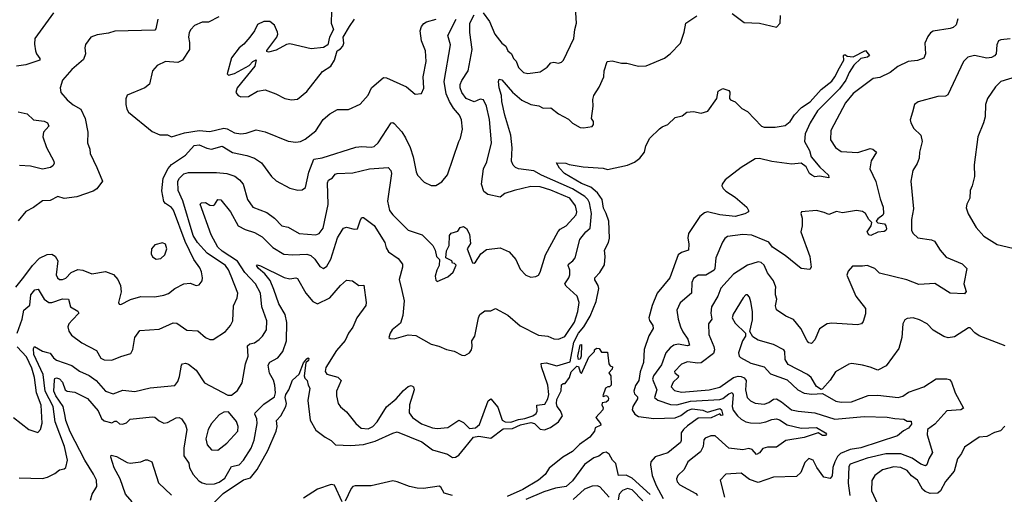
# Model space of a CAD drawing. Extents: x 1493970 to 1595317, y 729910 to 844791.
# Tile 270 of 338: x 1554286 to 1560698, y 806893 to 809989. Entities that reach past the tile are written whole.
import ezdxf

# ---------------------------------------------------------------- set-up
doc = ezdxf.new("R2010")
doc.units = 0

msp = doc.modelspace()

# ---------------------------------------------------------------- linework, layer by layer
at = {"layer": '0CON10XD'}
for points in [[(1557304.2, 810034.2), (1557346.4, 809976.4), (1557380.3, 809895), (1557426.1, 809836.1), (1557452.2, 809815), (1557465.8, 809785.7), (1557488.2, 809765), (1557500.9, 809735), (1557518.2, 809718.2), (1557535, 809677.1), (1557566.2, 809645), (1557595, 809637.1), (1557675, 809649.2), (1557721.3, 809678.7), (1557745, 809707.1), (1557765, 809710.6), (1557795, 809705.8), (1557815, 809712), (1557826.9, 809725), (1557895.6, 809865), (1557900.5, 809925), (1557912.5, 809965), (1557901.4, 810135)], [(1554505, 810032.9), (1554384.4, 809865), (1554380.9, 809829.1), (1554388.1, 809785), (1554394.3, 809765), (1554416.4, 809735), (1554416, 809724), (1554325.9, 809694.1), (1554265.5, 809684.5)], [(1554270, 807945), (1554301.2, 808035), (1554311.8, 808095), (1554352.5, 808127.5), (1554357.1, 808195), (1554385, 808227.5), (1554405, 808231.5), (1554445, 808165.4), (1554475, 808144.2), (1554495.8, 808144.2), (1554565, 808168.8), (1554603.3, 808165), (1554617.1, 808115), (1554665, 808086.9), (1554670.6, 808075), (1554629.1, 808030.9), (1554605.6, 808005), (1554598.2, 807985), (1554606.5, 807956.5), (1554622, 807932), (1554691.3, 807881.3), (1554785, 807830), (1554815, 807781.4), (1554835, 807770), (1554885, 807767.1), (1554945, 807792.5), (1555009.4, 807810.6), (1555023.1, 807836.9), (1555034.5, 807915.5), (1555068.6, 807961.4), (1555195, 807971.1), (1555285, 808011.1), (1555309.2, 808009.2), (1555374.6, 807964.6), (1555445, 807959.4), (1555496.7, 807915), (1555525, 807902.9), (1555545, 807902.5), (1555626, 807955), (1555659.2, 807995), (1555674.2, 808025), (1555677, 808123), (1555701.4, 808175), (1555706.9, 808205), (1555663.9, 808315), (1555645, 808357.8), (1555625, 808384.6), (1555505.9, 808465.9), (1555443.9, 808535), (1555415, 808581.2), (1555347.5, 808807.5), (1555316.9, 808875), (1555315.3, 808935), (1555325.4, 808955), (1555355, 808983.8), (1555385, 808992.5), (1555568.3, 808991.7), (1555635, 808985.4), (1555687, 808967), (1555718.1, 808945), (1555740, 808915), (1555768.2, 808815), (1555804.4, 808765), (1555895, 808731.5), (1555945.6, 808695), (1555992, 808645), (1556035, 808634.4), (1556105, 808593.5), (1556215, 808585.6), (1556235.5, 808594.5), (1556262, 808628), (1556295, 808782.5), (1556289.6, 808925), (1556297.7, 808942.3), (1556322.1, 808957.9), (1556340, 808980), (1556354.2, 808985.8), (1556455, 808988.7), (1556564.7, 809015.3), (1556685, 809024.2), (1556702.9, 809005), (1556707.3, 808985), (1556680.7, 808805), (1556695, 808744.2), (1556715, 808715.7), (1556816.3, 808616.3), (1556906, 808585), (1556975.8, 808515), (1556990.8, 808485), (1557000, 808445), (1557020, 808425), (1557017.5, 808385), (1557003.3, 808355), (1556991.2, 808315), (1556995, 808290), (1557005, 808280), (1557075, 808312.5), (1557108.3, 808341.7), (1557128.3, 808388.3), (1557118.3, 808398.3), (1557105, 808400), (1557100, 808415), (1557060, 808435), (1557065, 808480), (1557082.5, 808515), (1557085, 808580), (1557095, 808596.2), (1557140, 808610), (1557155, 808632.5), (1557175, 808640), (1557195, 808627.5), (1557215, 808590), (1557221.7, 808528.3), (1557200, 808495), (1557235, 808402.5), (1557245, 808400), (1557255, 808406.2), (1557288.1, 808461.9), (1557325, 808490.8), (1557415, 808500.8), (1557474.2, 808474.2), (1557516, 808425), (1557545, 808362.5), (1557582.7, 808322.7), (1557615, 808308.8), (1557647.3, 808312.7), (1557665, 808323.3), (1557675, 808342.5), (1557710, 808455), (1557792.4, 808607.6), (1557805, 808621.8), (1557845, 808644.5), (1557909.6, 808715), (1557915.3, 808735), (1557905.3, 808775), (1557869.7, 808825), (1557745, 808876.7), (1557675, 808898.3), (1557615, 808900.8), (1557505, 808874.6), (1557445, 808855.4), (1557415, 808830.4), (1557335, 808847.5), (1557308.9, 808868.9), (1557292.7, 808915), (1557306.4, 809015), (1557328.5, 809061.5), (1557357.9, 809185), (1557345, 809337.5), (1557326.1, 809425), (1557305.3, 809465.3), (1557285, 809469.6), (1557245, 809453.2), (1557192.5, 809475), (1557165, 809513.8), (1557153.8, 809545), (1557154.7, 809565), (1557165, 809591.4), (1557205.9, 809654.1), (1557233.6, 809793.6), (1557216.8, 809905), (1557217.3, 809965), (1557245, 810019.2)], [(1556316.2, 810045), (1556313.8, 809965), (1556328.8, 809925), (1556304, 809875), (1556292.5, 809825), (1556265, 809807.5), (1556185, 809798.8), (1556045, 809831.4), (1556023.6, 809826.4), (1555955, 809790), (1555905, 809777.5), (1555895, 809780), (1555895, 809787.5), (1555961.1, 809875), (1555967.8, 809895), (1555965, 809906.7), (1555945, 809953.8), (1555915, 809977.1), (1555875, 809977.5), (1555833.8, 809956.2), (1555814.2, 809915), (1555784.2, 809875), (1555745, 809828), (1555714.5, 809805.5), (1555665, 809738.8), (1555636.7, 809635), (1555646.4, 809626.4), (1555685, 809636.6), (1555779.8, 809690.2), (1555804.2, 809715), (1555826.4, 809726.4), (1555816.7, 809685), (1555702.7, 809545), (1555694, 809514), (1555707.5, 809495), (1555726.4, 809486.4), (1555775, 809488.6), (1555835, 809522.9), (1555885, 809530), (1555954.5, 809504.5), (1556012.5, 809475), (1556055, 809465.8)], [(1558925, 810028.1), (1559005, 809971.2), (1559105, 809966.2), (1559215, 809940), (1559237.5, 809965), (1559240, 810015)], [(1554260.8, 808245), (1554311.4, 808308.6), (1554368.8, 808385), (1554415, 808432.9), (1554465, 808457.8), (1554495, 808458.5), (1554515.8, 808445.8), (1554533.6, 808415), (1554522.7, 808325), (1554532.2, 808305), (1554545, 808294.4), (1554565, 808294.5), (1554585, 808303.3), (1554619.7, 808340.3), (1554665, 808359.2), (1554696.7, 808355), (1554755, 808330.6), (1554845, 808346), (1554896.4, 808326.4), (1554924.5, 808295), (1554942.2, 808255), (1554945.5, 808214.5), (1554930, 808145), (1554933, 808133), (1554945, 808130), (1555007, 808163), (1555075, 808182.9), (1555165, 808182), (1555225, 808191.2), (1555255, 808202.5), (1555295, 808235.6), (1555355, 808265.5), (1555395, 808269.2), (1555435, 808254), (1555455, 808260), (1555472.9, 808285), (1555476.9, 808305), (1555470.6, 808345), (1555459.5, 808369.5), (1555418.9, 808425), (1555362.7, 808542.7), (1555287.1, 808747.1), (1555275, 808763.5), (1555235, 808788.8), (1555223.4, 808803.4), (1555211.7, 808871.7), (1555219, 808955), (1555251.5, 809018.5), (1555275, 809043.2), (1555364.7, 809105), (1555422.3, 809167.7), (1555455, 809173.2), (1555505, 809149.6), (1555535, 809144.7), (1555605, 809163.8), (1555671.6, 809121.6), (1555765, 809102.3), (1555815.3, 809085.3), (1555860, 809055), (1555926.3, 808966.3), (1555955, 808938.6), (1556045, 808889.4), (1556097, 808877), (1556125, 808878.6), (1556146.4, 808893.6), (1556169.7, 808995), (1556201.7, 809078.3), (1556255, 809086.7), (1556475, 809156.5), (1556515, 809162.1), (1556575, 809156.5), (1556595, 809162.5), (1556620, 809185), (1556705, 809315.6), (1556715, 809318.1), (1556725, 809312.5), (1556775, 809256.9), (1556798.7, 809218.7), (1556829.6, 809155), (1556849.3, 809095), (1556866.9, 808996.9), (1556876.2, 808975), (1556919.5, 808929.5), (1556965, 808908), (1556995, 808908), (1557035, 808930), (1557072.6, 808977.4), (1557146.5, 809193.5), (1557157.1, 809215), (1557170.6, 809275), (1557163.1, 809335), (1557150.9, 809365), (1557111, 809411), (1557084, 809454), (1557064, 809505), (1557051.2, 809585), (1557090.8, 809825), (1557073.3, 809885), (1557127.4, 809992.6)], [(1555185, 809991.2), (1555171.9, 809928.1), (1555165, 809920), (1554905, 809913.6), (1554865, 809900), (1554790.4, 809889.6), (1554748.8, 809875), (1554714.2, 809825.8), (1554710, 809805), (1554714.2, 809765), (1554700.9, 809729.1), (1554625, 809663.1), (1554564.4, 809595), (1554548.6, 809545), (1554553.6, 809513.6), (1554595, 809466.2), (1554633.5, 809433.5), (1554682.9, 809405), (1554712.9, 809345), (1554730, 809255), (1554726.2, 809185), (1554741.9, 809145), (1554744.4, 809115), (1554787.8, 809025), (1554824.2, 808935), (1554787.8, 808885), (1554765, 808870.9), (1554656.7, 808833.3), (1554575, 808821.4), (1554535, 808836.2), (1554485, 808810), (1554435, 808808), (1554375.7, 808764.3), (1554325, 808736.7), (1554275, 808676)], [(1555582.4, 810007.6), (1555515, 809973.3), (1555475, 809972.2), (1555425, 809950), (1555399.5, 809925), (1555389.5, 809905), (1555385.6, 809875), (1555390.6, 809839.4)], [(1556055, 809465.8), (1556095, 809470.8), (1556155, 809521.2), (1556258.3, 809651.7), (1556311.2, 809685), (1556335.9, 809724.1), (1556352.5, 809785), (1556375, 809797.5), (1556390, 809815), (1556396.2, 809835), (1556392.5, 809875), (1556433.3, 809945), (1556467, 809993)], [(1556115, 809194.4), (1556145, 809208.9), (1556215, 809264.4), (1556262.4, 809337.6), (1556305, 809374.4), (1556355, 809402.2), (1556427.6, 809402.4), (1556502.4, 809437.6), (1556554.3, 809495.7), (1556576.6, 809543.4), (1556655, 809612), (1556675, 809610), (1556805, 809550.8), (1556862.3, 809502.3), (1556903, 809507), (1556917.7, 809542.3), (1556912.5, 809615), (1556933.3, 809715), (1556928.5, 809785), (1556901.7, 809851.7), (1556893.1, 809916.9), (1556902.5, 809945), (1556917.3, 809962.7), (1556935, 809973.5), (1556998.1, 809991.9)], [(1557849.1, 807940.9), (1557899.7, 808015), (1557921.8, 808085), (1557929.7, 808145), (1557916.2, 808185), (1557845, 808250), (1557836, 808265), (1557862, 808305), (1557868, 808325), (1557869.1, 808355), (1557857.8, 808385), (1557860.7, 808395), (1557889.1, 808415), (1557903.5, 808435), (1557934.8, 808555.2), (1557973.1, 808605), (1558001.5, 808628.5), (1558009.8, 808725), (1557995.7, 808795), (1557985.8, 808815), (1557965.8, 808835), (1557886.4, 808886.4), (1557684.5, 808975), (1557635, 809002.5), (1557535, 809015.5), (1557514.1, 809024.1), (1557499.1, 809039.1), (1557489.5, 809065), (1557492.5, 809152.5), (1557484.1, 809235), (1557446.2, 809366.2), (1557426.4, 809455), (1557423.6, 809495), (1557409.1, 809545), (1557404.3, 809585.7), (1557408.8, 809601.2), (1557425, 809597.1), (1557494.8, 809514.8), (1557555, 809464.7), (1557615, 809436.2), (1557667.2, 809427.2), (1557695, 809411.9), (1557745, 809414.2), (1557794.5, 809374.5), (1557859.6, 809339.6), (1557885, 809313.8), (1557936.1, 809286.1), (1557957.7, 809282.3), (1558015, 809292.5), (1558022.5, 809305), (1558022.5, 809325), (1558010, 809345), (1558021.2, 809425), (1558017.7, 809467.7), (1558025.7, 809495), (1558060.6, 809549.4), (1558090, 809615), (1558091.9, 809655), (1558111.2, 809715), (1558145, 809721.2), (1558205, 809704.3), (1558240, 809705), (1558315, 809685.6), (1558365, 809686.9), (1558485, 809738), (1558522, 809765), (1558588.8, 809835), (1558612.3, 809907.7), (1558623.2, 809966.8), (1558695.8, 810014.2)], [(1560396.7, 809995), (1560385.8, 809955), (1560365, 809937.8), (1560345, 809930.4), (1560235, 809913.1), (1560217.4, 809902.6), (1560200.7, 809879.3), (1560180.8, 809835), (1560185.6, 809765), (1560175, 809738), (1560133.2, 809723.2), (1560071.2, 809715), (1560005, 809683.6), (1559955, 809643.1), (1559888.3, 809611.7), (1559845, 809604.4), (1559715, 809508.2), (1559665, 809447.1), (1559569.4, 809265), (1559566, 809205), (1559599.4, 809155), (1559635, 809128.9), (1559745, 809121.3), (1559825, 809149.1), (1559842, 809145), (1559866.2, 809125), (1559831.7, 809068.3), (1559822.3, 809015), (1559862.4, 808932.4), (1559889.2, 808820.8), (1559908.8, 808765), (1559911.1, 808725), (1559906.6, 808713.4), (1559875, 808690.2), (1559864.2, 808675), (1559874.1, 808664.1), (1559917.7, 808657.7), (1559927.7, 808645), (1559931.5, 808625), (1559926.6, 808613.4), (1559915, 808607.3), (1559875, 808601.8), (1559828.2, 808581.8), (1559815, 808585.9), (1559804.5, 808605.5), (1559831.5, 808645), (1559836.5, 808665), (1559816, 808686), (1559795, 808723.5), (1559775, 808738.2), (1559736.5, 808743.5), (1559645, 808729.4), (1559605, 808736.7), (1559555, 808717.5), (1559525, 808731.9), (1559475, 808744.3), (1559377.5, 808735), (1559373.8, 808725), (1559381.2, 808695), (1559382.2, 808645), (1559373.6, 808605), (1559432.5, 808445), (1559440.8, 808375), (1559431.7, 808358.3), (1559375, 808366.2), (1559271.3, 808451.3), (1559189.5, 808505), (1559165, 808537.3), (1559137.9, 808547.9), (1559055, 808583.9), (1558995, 808587.3), (1558895, 808574.2), (1558878.3, 808561.7), (1558863, 808537), (1558818.9, 808435), (1558813.6, 808365), (1558807.8, 808355), (1558755, 808321.5), (1558705, 808321.8), (1558675, 808301.4), (1558664, 808275), (1558662.1, 808205), (1558587.6, 808142.4), (1558565.4, 808095), (1558574.7, 808035), (1558590, 807985), (1558605, 807951.8), (1558638.2, 807905), (1558648.6, 807865), (1558635, 807860.9), (1558575, 807871.6), (1558545, 807866.2), (1558521.7, 807848.3), (1558494.8, 807815.2), (1558465, 807737.5), (1558414.2, 807665), (1558406.8, 807645), (1558436.2, 807575), (1558419.1, 807525), (1558442.1, 807507.9), (1558525, 807479.3), (1558565, 807477.4), (1558655, 807501.7), (1558845, 807511.4), (1558865, 807518.3), (1558905, 807549.5), (1558925, 807557.7), (1558931.8, 807541.8), (1558926.7, 807465), (1558932.8, 807442.8), (1558960.9, 807405), (1558985, 807383.1), (1559015, 807366.8), (1559045, 807359.5), (1559105, 807357.9), (1559145, 807365.7), (1559185, 807382), (1559215, 807384.7), (1559235, 807379.3), (1559285, 807345.8), (1559375, 807323.8), (1559475, 807329.2), (1559534.2, 807295), (1559541.4, 807285), (1559534.3, 807275.7), (1559515, 807275.7), (1559485, 807293.1), (1559395, 807264.3), (1559275.3, 807244.7), (1559215, 807200), (1559155, 807201.5), (1559125, 807191.1), (1559105, 807163.3), (1559085, 807153.3), (1559055.5, 807185), (1559035, 807192.3), (1558995, 807183.5), (1558905, 807193.3), (1558815, 807274.5), (1558787.5, 807275), (1558749.7, 807260.3), (1558742.1, 807247.9), (1558737.8, 807205), (1558720.6, 807169.4), (1558637.1, 807105), (1558613.3, 807055), (1558571.4, 807015), (1558563.1, 806995), (1558567.8, 806975), (1558585.9, 806955.9), (1558688.3, 806898.3), (1558700, 806885)], [(1555390.6, 809839.4), (1555392.5, 809795), (1555345.5, 809724.5), (1555315, 809709.4), (1555234.5, 809715.5), (1555180.3, 809689.7), (1555150.8, 809655), (1555131.2, 809568.8), (1555100, 809545), (1554985, 809496.7), (1554976.9, 809473.1), (1554977.8, 809435), (1554983.3, 809405), (1554994.4, 809385), (1555148.8, 809258.8), (1555197.5, 809237.5), (1555248.3, 809238.3), (1555273.9, 809223.9), (1555358.5, 809251.5), (1555455, 809265.5), (1555525, 809259.3), (1555615, 809280.7), (1555637.8, 809277.8), (1555685, 809251.3), (1555725, 809244), (1555761.6, 809248.4), (1555825, 809270.5), (1555885, 809257.3), (1556035, 809196.5), (1556085, 809190), (1556115, 809194.4)], [(1560737.1, 809862.9), (1560675, 809856.9), (1560660.3, 809849.7), (1560650, 809825), (1560645, 809766.7), (1560635, 809752.9), (1560615, 809741.9), (1560585, 809737.8), (1560504.4, 809755.6), (1560461.2, 809745), (1560432.5, 809715), (1560331.2, 809498.8), (1560315, 809489.6), (1560265, 809487.9), (1560137.3, 809452.7), (1560114.3, 809435.7), (1560100, 809385), (1560086.2, 809335), (1560088.8, 809315), (1560108.3, 809278.3), (1560154.2, 809235), (1560162.5, 809195), (1560146, 809125), (1560143.1, 809085), (1560130.3, 809049.7), (1560102, 809005), (1560090, 808935), (1560107.8, 808755), (1560093.5, 808685), (1560094.6, 808614.6), (1560104, 808594), (1560135, 808565.6), (1560225, 808551.9), (1560243.6, 808543.6), (1560280, 808485), (1560318.7, 808438.7), (1560425, 808395.6), (1560454, 808365), (1560434.2, 808265.8), (1560450, 808215), (1560440, 808200), (1560345.5, 808205.5), (1560245, 808267.5), (1560142.5, 808262.5)], [(1554745.7, 806855), (1554758.2, 806895), (1554787.8, 806945), (1554785.6, 806984.4), (1554767.3, 807025), (1554710.3, 807115), (1554615, 807301.5), (1554586.6, 807375), (1554582.1, 807402.1), (1554569, 807465), (1554520.3, 807535), (1554507.4, 807565), (1554511.6, 807638.4), (1554515, 807647.8), (1554525, 807651.8), (1554545, 807645.3), (1554565.4, 807625), (1554582.3, 807575), (1554594.3, 807565), (1554645, 807559.2), (1554727.9, 807517.9), (1554797.4, 807437.4), (1554818.4, 807388.4), (1554835, 807371.3), (1554885, 807359.2), (1554905, 807370.8), (1554915, 807369.6), (1554935, 807353.9), (1554955, 807350), (1554981.1, 807358.9), (1555005, 807382.5), (1555149.4, 807399.4), (1555165, 807396), (1555195, 807371.4), (1555225, 807357.5), (1555247.7, 807362.3), (1555305, 807391.1), (1555325, 807394), (1555338.8, 807385), (1555365.5, 807345.5), (1555374.5, 807315), (1555354.6, 807195), (1555354.2, 807145), (1555386.2, 807096.2), (1555392.1, 807065), (1555415, 807022.9), (1555452.1, 806982.1), (1555475, 806967.5), (1555505, 806959.7), (1555555, 806962.5), (1555585, 806973.2), (1555622.6, 806997.4), (1555664.4, 807075.6), (1555715.6, 807085), (1555743.2, 807116.8), (1555793.9, 807195), (1555813.5, 807246.5), (1555832.9, 807355), (1555829.2, 807385), (1555816, 807415), (1555818.4, 807425), (1555875, 807481.2), (1555945, 807529.2), (1555952, 807555), (1555948.1, 807605), (1555938.1, 807638.1), (1555912.6, 807682.6), (1555902.9, 807735), (1555915.7, 807755), (1555966.6, 807783.4), (1555999.2, 807825), (1556023.2, 807895), (1556025.3, 808014.7), (1556014.1, 808065), (1555974.2, 808135), (1555941.5, 808228.5), (1555917.5, 808287.5), (1555881.4, 808331.4), (1555840, 808365), (1555827.5, 808385), (1555831.2, 808388.8), (1555855, 808383.1), (1556007.8, 808307.8), (1556045, 808298.6), (1556085, 808304.4), (1556095, 808300.6), (1556149.6, 808205), (1556195, 808150.6), (1556224.6, 808134.6), (1556304.5, 808175), (1556375, 808255.7), (1556415, 808289.2), (1556452.5, 808285), (1556495, 808254.2), (1556526.9, 808256.9), (1556542.9, 808145), (1556540, 808125), (1556481.9, 808045), (1556455, 807982.5), (1556427.7, 807945), (1556405, 807896.7), (1556348.4, 807831.6), (1556280.4, 807719.6), (1556275.4, 807695), (1556286, 807676), (1556356.8, 807656.8), (1556380, 807635), (1556350, 807565), (1556348.1, 807535), (1556360, 807485), (1556375, 807463.8), (1556415, 807431.2), (1556474.3, 807355), (1556508.8, 807325), (1556555, 807320.9), (1556585, 807335.4), (1556613.8, 807365), (1556675, 807463.1), (1556737.7, 807515), (1556785, 807570), (1556815, 807595.5), (1556835, 807602.9), (1556851.2, 807595), (1556854.2, 807574.2), (1556823.8, 807476.2), (1556821.4, 807425), (1556842.9, 807395), (1556903.4, 807353.4), (1556975, 807325.8), (1557005, 807322), (1557075, 807328.9), (1557145, 807375.7), (1557175, 807362.5), (1557215, 807322.2), (1557255, 807327.8), (1557279.3, 807349.3), (1557337.3, 807502.7), (1557355, 807516.2), (1557400.6, 807460.6), (1557427.8, 807377.8), (1557448.1, 807365), (1557485, 807364), (1557535, 807381.1), (1557575, 807387.1), (1557627.8, 807405), (1557650.3, 807419.7), (1557656.4, 807435), (1557654.6, 807475), (1557705, 807482.1), (1557724.7, 807515), (1557732.4, 807545), (1557726.3, 807605), (1557684.4, 807725), (1557683, 807747), (1557715, 807750.6), (1557785, 807731.1), (1557871.8, 807758.2), (1557893.8, 807885), (1557925.9, 807944.1), (1557960.5, 807985), (1558001.3, 808055), (1558039.2, 808150.8), (1558056.6, 808235), (1558052.2, 808255), (1558031.7, 808291.8), (1558031.3, 808305), (1558065, 808340), (1558095, 808390), (1558099.6, 808445), (1558093.8, 808486.2), (1558120, 808535), (1558126.6, 808563.4), (1558121.6, 808675), (1558106.2, 808725), (1558088.3, 808758.3), (1558078.3, 808815), (1558048.5, 808858.5), (1558005, 808896), (1557945, 808920.7), (1557833.6, 808985), (1557801.2, 809021.2), (1557782.5, 809055), (1557842.8, 809052.8), (1557865, 809044), (1557955, 809028.9), (1558085, 809020), (1558115, 809012.2), (1558245, 809040), (1558290.9, 809059.1), (1558324, 809085), (1558354.2, 809125), (1558364.2, 809165.8), (1558390, 809215), (1558452.3, 809277.7), (1558469.3, 809290.7), (1558507.5, 809305), (1558555, 809350), (1558599.5, 809360.5), (1558630, 809385), (1558675, 809390), (1558725, 809378.8), (1558767.3, 809392.7), (1558827.1, 809475), (1558835, 809522.5), (1558865, 809538.8), (1558905, 809526.7), (1558910, 809515), (1558908, 809475), (1558915, 809466.2), (1558945, 809451.9), (1558989.5, 809409.5), (1559025, 809390), (1559117.5, 809295), (1559135, 809287.9), (1559205, 809287.3), (1559271.7, 809298.3), (1559304.6, 809325), (1559332.7, 809367.3), (1559378.1, 809415), (1559435, 809453.9), (1559505, 809533.3), (1559575, 809588.1), (1559595.4, 809615), (1559624.4, 809675), (1559652.5, 809725), (1559650, 809755), (1559655, 809760), (1559665, 809760), (1559675, 809750), (1559715, 809746.9), (1559795, 809786.7), (1559821.2, 809755), (1559806.7, 809745), (1559765, 809734.5), (1559719, 809691), (1559687.3, 809645), (1559666.8, 809595), (1559625, 809536.8), (1559481.2, 809395), (1559433.4, 809316.6), (1559400.4, 809245), (1559397.1, 809195), (1559429.1, 809135), (1559440.5, 809095), (1559496.9, 809026.9), (1559553.3, 808975), (1559555, 808956.7), (1559495, 808968), (1559465, 808963.8), (1559445, 808974), (1559430, 808985), (1559408.4, 809028.4), (1559375, 809052.1), (1559315, 809045.7), (1559185, 809064.5), (1559105, 809083.8), (1559075, 809080), (1558985, 809025.4), (1558879.3, 808945), (1558860, 808915), (1558858.2, 808905), (1558867.4, 808887.4), (1558885, 808869.5), (1558945, 808831.1), (1559021.2, 808765), (1559033.3, 808745), (1559032.5, 808735), (1559008.3, 808721.7), (1558945, 808704.7), (1558844.8, 808714.8), (1558765, 808734.5), (1558745, 808729.5), (1558715, 808704.6), (1558641.3, 808595), (1558636.8, 808565), (1558644.6, 808525), (1558641.4, 808485), (1558595, 808469.5), (1558574.4, 808455), (1558518.9, 808305), (1558437.1, 808205), (1558405.2, 808124.8), (1558383.2, 808045), (1558387.5, 808027.5), (1558409.5, 807995), (1558410.5, 807975), (1558383.7, 807926.3), (1558352.6, 807837.4), (1558347.7, 807752.3), (1558327.1, 807692.9), (1558317.1, 807635), (1558296.7, 807603.3), (1558286.2, 807566.2), (1558289.5, 807549.5), (1558309.9, 807529.9), (1558309.7, 807515), (1558279.8, 807465), (1558275.4, 807445), (1558291.8, 807415), (1558315, 807399.7), (1558415, 807386.8), (1558555, 807392), (1558592.4, 807407.6), (1558635, 807439.4), (1558665, 807449.7), (1558735, 807441.1), (1558765, 807428.4), (1558845, 807452.1), (1558857.5, 807445), (1558865, 807410), (1558855, 807407.5), (1558845, 807418.8), (1558788.8, 807391.2), (1558705, 807388.9), (1558635, 807339.8), (1558609.6, 807315), (1558594.1, 807295), (1558594.6, 807245), (1558588.5, 807231.5), (1558506.9, 807163.1), (1558425, 807136.6), (1558396.2, 807105), (1558393.2, 807085), (1558405.4, 807015), (1558430.2, 806950.2), (1558475.5, 806865)], [(1560797.5, 809622.5), (1560676, 809585), (1560640.2, 809549.8), (1560588.5, 809475), (1560575.4, 809434.6), (1560573.5, 809355), (1560563.3, 809315), (1560525.6, 809225), (1560501.7, 809041.7), (1560503.8, 808965), (1560490, 808905), (1560476.7, 808875), (1560473.8, 808825), (1560454, 808785), (1560450.5, 808760.5), (1560463, 808723), (1560515, 808633.8), (1560565, 808576.2), (1560651.3, 808521.3), (1560790.3, 808490.3)], [(1554275, 809388.4), (1554334.2, 809374.2), (1554375, 809334.5), (1554445, 809326), (1554467.1, 809315), (1554474.4, 809295), (1554441.2, 809255), (1554436.8, 809225), (1554460, 809155), (1554507.8, 809065), (1554509.1, 809050.9), (1554500.8, 809035), (1554485.8, 809024.2), (1554435, 809013.9), (1554355, 809032.3), (1554285, 809037.5)], [(1554281.1, 807001.1), (1554433.6, 806996.4), (1554466.2, 807005), (1554515, 807028.5), (1554545, 807053.8), (1554575, 807059.5), (1554585, 807068), (1554596, 807115), (1554577.1, 807205), (1554517.1, 807365), (1554502.8, 807465), (1554452.2, 807565), (1554438, 807675), (1554378.4, 807805), (1554376.3, 807843.7), (1554382.9, 807857.1), (1554435, 807826.3), (1554458.9, 807821.1), (1554483.4, 807813.4), (1554505, 807784), (1554525, 807769.1), (1554625, 807734), (1554675, 807696), (1554739, 807669), (1554783.8, 807635), (1554845, 807565.8), (1554895, 807548.9), (1554958.3, 807571.7), (1555035, 807563.3), (1555135, 807587.3), (1555295, 807602.2), (1555315, 807628.6), (1555327.4, 807662.6), (1555339.2, 807735), (1555345.8, 807744.2), (1555365, 807748), (1555385, 807742.5), (1555435, 807702.5), (1555490, 807620), (1555640.5, 807540.5), (1555665, 807538.8), (1555705, 807571.2), (1555735, 807620), (1555755.3, 807744.7), (1555774.6, 807795), (1555768.9, 807861.1), (1555784.6, 807875.4), (1555815, 807882.1), (1555845, 807902.7), (1555867.8, 807925), (1555893.5, 807965), (1555895.4, 808025), (1555861.6, 808115), (1555854.6, 808205), (1555822.3, 808265), (1555750.8, 808340.8), (1555703.2, 808413.2), (1555605, 808478.9), (1555576.6, 808505), (1555531.8, 808585), (1555462, 808785), (1555470, 808795), (1555495, 808796.4), (1555525, 808779.4), (1555545, 808775.8), (1555555, 808781.2), (1555575, 808815.6), (1555595, 808814.3), (1555659.5, 808735), (1555709.5, 808645), (1555755, 808620.4), (1555815, 808601.5), (1555865, 808573.2), (1555935, 808503.2), (1556005, 808459.3), (1556064.8, 808454.8), (1556155, 808459.2), (1556180.9, 808450.9), (1556207.7, 808427.7), (1556239.4, 808379.4), (1556265, 808366.9), (1556285, 808380.8), (1556312.8, 808427.2), (1556354.4, 808565.6), (1556385, 808616), (1556395, 808628.8), (1556415, 808636), (1556465, 808622), (1556485, 808624), (1556505.8, 808684.2), (1556515, 808697.5), (1556525, 808698.8), (1556595, 808646), (1556663.6, 808535), (1556671.7, 808501.7), (1556687.8, 808475), (1556750.2, 808430.2), (1556778.6, 808395), (1556779.1, 808375), (1556757.8, 808295), (1556775, 808223.3), (1556789.6, 808155), (1556780.4, 808059.6), (1556765, 808010), (1556712.5, 807965), (1556697.5, 807945), (1556690, 807915), (1556698.3, 807908.3), (1556725, 807907.5), (1556815, 807932.2), (1556865, 807928.9), (1556965, 807872.2), (1557015, 807859.4), (1557065, 807837.1), (1557115, 807827.5), (1557165, 807801.4), (1557185, 807799.2), (1557215, 807815.8), (1557227.3, 807835), (1557232.4, 807857.6), (1557229.4, 807895), (1557249.4, 807925), (1557273.3, 808045), (1557282.9, 808065), (1557315, 808088.8), (1557355, 808090.8), (1557385, 808104.3), (1557465, 808061.1), (1557545, 807991.1), (1557665, 807930), (1557725, 807923.5), (1557765, 807908.1), (1557794.2, 807905.8), (1557835, 807923.1), (1557849.1, 807940.9)], [(1555175, 808427.5), (1555205, 808430.8), (1555231.2, 808455), (1555243.8, 808495), (1555234.1, 808524.1), (1555215, 808533.8), (1555165, 808521.2), (1555144, 808495), (1555142.3, 808462.3), (1555151.3, 808441.3), (1555175, 808427.5)], [(1560142.5, 808262.5), (1560062.6, 808292.6), (1559886, 808336), (1559855, 808366.9), (1559805, 808385.8), (1559775, 808380), (1559709.3, 808380.7), (1559681.2, 808348.8), (1559673.4, 808323.4), (1559731.4, 808185), (1559794.2, 808105), (1559795, 808070), (1559779.5, 808020.5), (1559767.5, 808005), (1559741.7, 807998.3), (1559575, 808009.5), (1559545.4, 808004.6), (1559495, 807971.4), (1559465, 807900), (1559443.6, 807876.4), (1559425, 807881.2), (1559415, 807893.8), (1559373.9, 807973.9), (1559325, 808034), (1559275, 808056), (1559215.4, 808095.4), (1559208.1, 808121.9), (1559217.5, 808165), (1559208.1, 808195), (1559208.9, 808225), (1559209.5, 808245), (1559195.6, 808285), (1559156.6, 808336.6), (1559135, 808387.1), (1559115.3, 808405.3), (1559095, 808410), (1559025, 808388.5), (1558935, 808329.6), (1558853.1, 808236.9), (1558833.1, 808185), (1558791.5, 808115), (1558786.2, 808075), (1558794.4, 808035), (1558772.2, 808005), (1558773.6, 807935), (1558806.4, 807856.4), (1558810, 807835), (1558805, 807812), (1558725, 807751.2), (1558701.3, 807748.7), (1558635, 807757.7), (1558595, 807741.8), (1558551.2, 807695), (1558551.9, 807685), (1558576.1, 807665), (1558573.5, 807655), (1558542.1, 807625), (1558528.8, 807595), (1558550.3, 807570.3), (1558595, 807559.1), (1558775.7, 807574.3), (1558845, 807591.6), (1558935, 807655.2), (1558965, 807663.1), (1558985, 807660.9), (1559005, 807652.6), (1559017.5, 807635), (1559013.3, 807575), (1559023.2, 807525), (1559045, 807503.8), (1559075, 807486.9), (1559135, 807480.4), (1559165, 807491.8), (1559195, 807512.9), (1559215, 807515.4), (1559247.2, 807497.2), (1559312.5, 807445), (1559354.8, 807434.8), (1559465, 807424.7), (1559595, 807383), (1559785, 807401), (1559935, 807396.9), (1559985, 807386.6), (1560044.3, 807384.3), (1560065, 807370), (1560090.9, 807370.9), (1560095, 807350.8), (1560075, 807324.6), (1560042.3, 807307.7), (1560003.3, 807275), (1559764, 807196), (1559695, 807186.5), (1559631, 807159), (1559611.3, 807138.7), (1559594.1, 807105), (1559582.1, 807067.9), (1559576.7, 807013.3), (1559563.3, 806996.8), (1559522.3, 807005), (1559477.8, 807067.8), (1559452.9, 807115), (1559425, 807127.5), (1559398.7, 807101.3), (1559372.5, 807035), (1559345, 807009.5), (1559195, 807005.6), (1559095, 806970.4), (1559039.6, 806989.6), (1558985, 807030.4), (1558885, 807024), (1558848.1, 806985), (1558875.4, 806875)], [(1560705, 807862.2), (1560535, 807927.8), (1560506.1, 807946.1), (1560475, 807978), (1560465, 807979.2), (1560375, 807920), (1560333.2, 807913.2), (1560305, 807921.4), (1560234.5, 807964.5), (1560196, 808005), (1560145, 808031.5), (1560105, 808043.1), (1560065, 808040.8), (1560049.7, 808030.3), (1560037.5, 808005), (1560031.4, 807915), (1560010.8, 807845), (1559929.3, 807730.7), (1559875, 807702.5), (1559825, 807723.3), (1559775, 807735.6), (1559705, 807747.1), (1559685, 807742.9), (1559599.1, 807690.9), (1559565, 807636.7), (1559515, 807580), (1559505, 807577.5), (1559475, 807596.7), (1559441.4, 807655), (1559416.9, 807675), (1559290.7, 807740.7), (1559271.7, 807771.7), (1559269.5, 807825), (1559262.5, 807835), (1559195, 807870.5), (1559095, 807897.5), (1559060.5, 807920.5), (1559041.2, 807955), (1559058.2, 808031.8), (1559057.5, 808085), (1559047.9, 808147.9), (1559037.9, 808177.9), (1559025, 808193.3), (1559015, 808193.3), (1558998, 808175), (1558932.6, 808067.4), (1558926.9, 808045), (1558945, 808009.2), (1559013.8, 807943.8), (1559012, 807925), (1558994.3, 807895), (1558967.1, 807815), (1558970.8, 807795), (1558980, 807785), (1559047.8, 807747.8), (1559135, 807725.5), (1559175, 807678), (1559285, 807639.2), (1559353.3, 807575), (1559395, 807553.8), (1559445, 807545.5), (1559515, 807550), (1559601.2, 807501.2), (1559635, 807494.6), (1559703.5, 807496.5), (1559812.2, 807537.8), (1559875, 807539.6), (1560007.5, 807525), (1560036.9, 807533.1), (1560075, 807560.4), (1560175, 807593.1), (1560255, 807645.6), (1560325, 807646.9), (1560341.1, 807641.1), (1560355, 807623.8), (1560379.4, 807555), (1560432.5, 807455), (1560415, 807443.3), (1560325, 807437.7), (1560245, 807351.5), (1560197.1, 807315), (1560195, 807280), (1560230.4, 807165), (1560206.1, 807125), (1560193.6, 807086.4), (1560185, 807078.6), (1560155, 807088.9), (1560099, 807129), (1560025, 807157.9), (1559926.1, 807156.1), (1559805, 807129.4), (1559695, 807089.3), (1559684.8, 807075), (1559681.9, 806965), (1559691.8, 806885)], [(1554244.1, 807394.1), (1554345, 807316), (1554403, 807297), (1554422, 807315), (1554432, 807358), (1554425.2, 807475), (1554396, 807556), (1554381.9, 807655), (1554365, 807716.5), (1554329.7, 807789.7), (1554270, 807855)], [(1555555, 806840.9), (1555610.9, 806899.1), (1555743.1, 806986.9), (1555788.3, 807001.7), (1555832.4, 807055), (1555901.9, 807178.1), (1555955.3, 807305), (1555962.2, 807335), (1555958.5, 807375), (1555986, 807404), (1556020, 807465), (1556022.4, 807485), (1556014.3, 807525), (1556018.3, 807545), (1556037.8, 807575), (1556062.5, 807637.5), (1556105, 807676.7), (1556135, 807750), (1556155, 807777.5), (1556165, 807782.5), (1556168.3, 807778.3), (1556166.7, 807765), (1556148.3, 807751.7), (1556139.2, 807665), (1556141.7, 807651.7), (1556157.5, 807635), (1556163.8, 807605), (1556175.7, 807585), (1556161.8, 807505), (1556176.5, 807376.5), (1556215, 807312.5), (1556275.3, 807265.3), (1556314.2, 807245), (1556342, 807215), (1556442.2, 807212.2), (1556525, 807218.1), (1556601, 807239), (1556715, 807292.9), (1556745, 807301.4), (1556904.2, 807235), (1556975, 807183.9), (1557072, 807155), (1557105, 807132.2), (1557125, 807135.5), (1557145, 807147.9), (1557184.4, 807195.6), (1557241.8, 807265), (1557275, 807273.3), (1557355, 807260), (1557435, 807320.2), (1557495, 807323), (1557546.3, 807346.3), (1557615, 807360.5), (1557637.6, 807355), (1557675, 807317.9), (1557704.3, 807314.3), (1557742, 807328), (1557794, 807365), (1557820.8, 807405), (1557807.3, 807437.3), (1557785.5, 807465), (1557782.2, 807485), (1557785, 807511.2), (1557811.2, 807568.8), (1557815, 807607.5), (1557825, 807616.7), (1557837.5, 807615), (1557865.7, 807655), (1557878.3, 807691.7), (1557915, 807728.1), (1557925.7, 807725.7), (1557935, 807690), (1557945, 807680), (1557991.7, 807788.3), (1558030, 807825), (1558030, 807835), (1558043, 807847), (1558060, 807845), (1558075, 807820), (1558115, 807820), (1558122.5, 807745), (1558130.7, 807730.7), (1558147.5, 807725), (1558145, 807710), (1558123.3, 807685), (1558136.2, 807666.2), (1558138.1, 807605), (1558126.8, 807593.2), (1558116.1, 807593.9), (1558101.2, 807585), (1558082.5, 807535), (1558085, 807530), (1558103.3, 807536.7), (1558115, 807533.3), (1558120.8, 807520.8), (1558118.6, 807505), (1558105, 807494), (1558080, 807490), (1558076.7, 807475), (1558085, 807460), (1558083.8, 807445), (1558037.5, 807395), (1558069.2, 807355), (1558070, 807345), (1558033.3, 807326.7), (1558030, 807305), (1557999.2, 807265), (1557932.4, 807217.6), (1557885, 807172.5), (1557823.7, 807136.3), (1557735, 807064), (1557707.4, 807022.6), (1557664.2, 806985), (1557563.1, 806925), (1557460.2, 806879.8)], [(1557925, 807772), (1557920.8, 807795), (1557935, 807868), (1557945, 807871.2), (1557943.3, 807795), (1557935, 807774), (1557925, 807772)], [(1555575, 807181.4), (1555635, 807226.9), (1555706.9, 807305), (1555708.2, 807335), (1555697.2, 807367.2), (1555645, 807430), (1555615, 807429.2), (1555585, 807411.4), (1555534.5, 807355), (1555512.3, 807315), (1555498.5, 807255), (1555506, 807216), (1555535, 807183.8), (1555575, 807181.4)], [(1560702.7, 807337.3), (1560673.6, 807306.4), (1560635, 807296), (1560585, 807271.2), (1560535, 807266), (1560438.8, 807201.2), (1560420.2, 807159.8), (1560393.1, 807125), (1560370.8, 807045), (1560315, 806975.7), (1560281.8, 806915), (1560265, 806900.8), (1560215, 806897.8), (1560182.1, 806912.1), (1560165, 806926.5), (1560133.5, 806985), (1560094.6, 807014.6), (1560065, 807047.5), (1560025, 807067.2), (1559978.3, 807071.7)], [(1555018.8, 806845), (1554974.7, 806894.7), (1554940, 806995), (1554900.5, 807065), (1554880, 807135), (1554881.7, 807148.3), (1554915, 807139.2), (1554985, 807100), (1555005, 807095.5), (1555075, 807104.3), (1555105, 807118.8), (1555118.5, 807118.5), (1555145.9, 807105.9), (1555188.5, 806968.5), (1555275, 806887.8)], [(1558391.8, 806891.8), (1558275, 806998.7), (1558235, 807017.1), (1558185, 807016.5), (1558169, 807095), (1558146.3, 807116.3), (1558125, 807154.4), (1558105, 807168.5), (1558085, 807164.5), (1558058.3, 807141.8), (1558025, 807130), (1557965, 807087.1), (1557885, 806980), (1557845, 806943.7), (1557775, 806933.5), (1557700.3, 806909.7), (1557581.4, 806858.6)], [(1559978.3, 807071.7), (1559905, 807051.8), (1559855.6, 807015), (1559836.3, 806983.7), (1559834.5, 806915), (1559871.7, 806831.7)], [(1556385, 806843.8), (1556335, 806952.9), (1556315, 806957.8), (1556225, 806927.2), (1556135, 806868.4)], [(1557105.5, 806885.5), (1557050.7, 806900.7), (1557029.1, 806939.1), (1557016.8, 806946.8), (1556915, 806931.8), (1556875, 806934), (1556824.2, 806944.2), (1556745, 806975.5), (1556715, 806980), (1556575, 806949.1), (1556470.7, 806949.3), (1556455, 806943.1), (1556445, 806930), (1556405, 806848)], [(1558124.8, 806874.8), (1558065, 806941.9), (1558047.4, 806947.4), (1558015, 806945.4), (1557965, 806926.9), (1557891, 806859)], [(1558345, 806850.7), (1558275, 806923), (1558245, 806931.5), (1558211.2, 806918.8), (1558190.6, 806895), (1558183.6, 806856.4)]]:
    msp.add_lwpolyline(points, dxfattribs=at)

doc.saveas('drawing.dxf')
